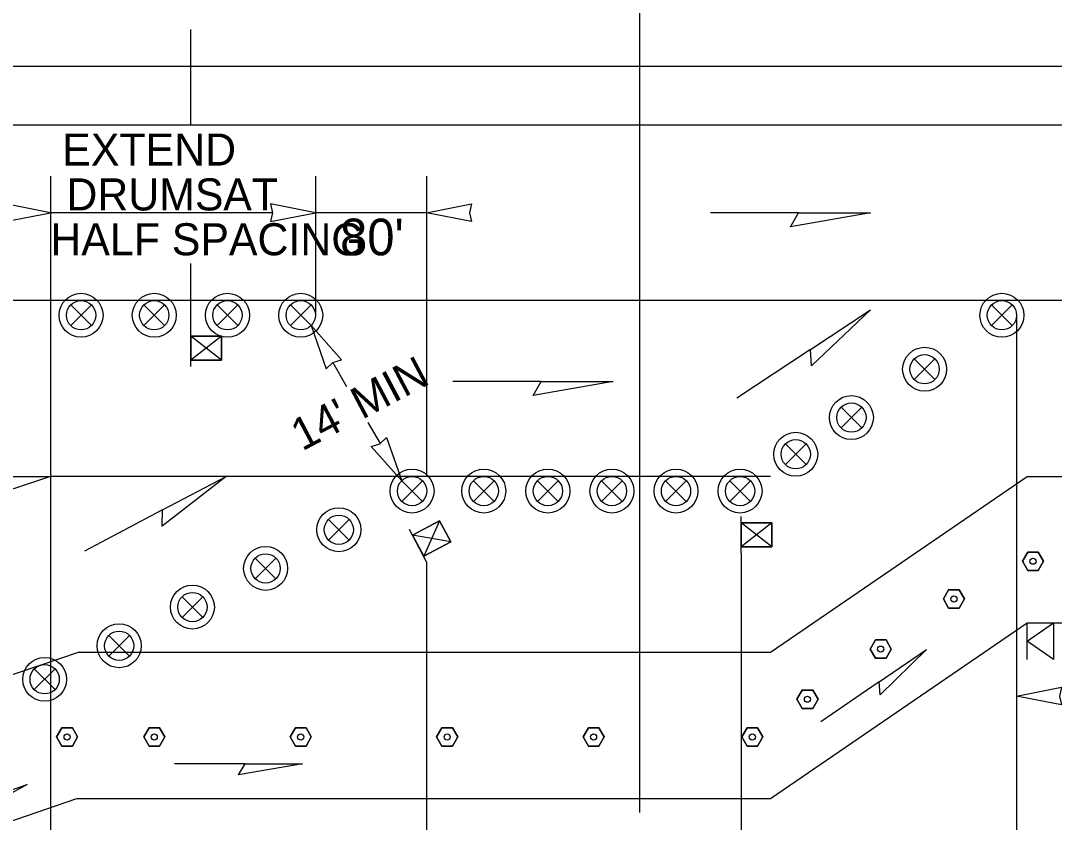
# Model space of a CAD drawing. Extents: x 99958 to 100136, y 99935 to 100013.
# Drawn here: x 100090.537 to 100092.796, y 99976.355 to 99978.106 of the extents above; entities that cross this region are included whole.
import ezdxf

# ---------------------------------------------------------------- set-up
doc = ezdxf.new("R2010")
doc.units = 0
for name, color, linetype in [('RD_ED_ShoulderPavedEdge', 7, 'Continuous'), ('RD_MK_LineEdgeYellow', 7, 'Continuous'), ('RD_MK_LineLane', 7, 'Continuous'), ('SH_GI_SectionCut', 7, 'Continuous'), ('TR_WZ_PortableSignMount5ftMinBlk-Org', 7, 'Continuous'), ('TR_WZ_PortableSignMount5ftMinRed-Wht', 7, 'Continuous'), ('TR_WZ_PortableSignMountBlk-Wht', 7, 'Continuous'), ('TR_WZ_TrafficSafetyDrum', 7, 'Continuous'), ('TR_WZ_TubularMarker', 7, 'Continuous'), ('TR_WZ_WorkZoneDetails', 7, 'Continuous'), ('TR_WZ_WorkZoneTextCurrent', 7, 'Continuous')]:
    doc.layers.add(name, color=color, linetype=linetype)

msp = doc.modelspace()

# ---------------------------------------------------------------- linework, layer by layer
at = {"layer": 'RD_ED_ShoulderPavedEdge'}
for p, q in [((100088.195, 99978.0069), (100095.43, 99978.0069)), ((100092.1758, 99976.4069), (100092.7368, 99976.7909)), ((100092.7368, 99976.7909), (100095.43, 99976.7909)), ((100088.195, 99975.5689), (100090.6601, 99976.4069)), ((100090.6601, 99976.4069), (100092.1758, 99976.4069))]:
    msp.add_line(p, q, dxfattribs=at)
at = {"layer": 'RD_MK_LineEdgeYellow'}
for p, q in [((100088.195, 99977.8789), (100095.43, 99977.8789)), ((100092.1758, 99976.7269), (100092.7368, 99977.1109)), ((100092.7368, 99977.1109), (100095.43, 99977.1109)), ((100090.6655, 99976.7269), (100088.195, 99975.8927)), ((100090.6655, 99976.7269), (100092.1758, 99976.7269))]:
    msp.add_line(p, q, dxfattribs=at)
at = {"layer": 'RD_MK_LineLane'}
for points in [[(100095.43, 99977.4949), (100088.195, 99977.4949)], [(100092.1758, 99977.1109), (100090.6024, 99977.1109)]]:
    msp.add_lwpolyline(points, dxfattribs=at)
at = {"layer": 'SH_GI_SectionCut'}
msp.add_line((100091.8894, 99978.1259), (100091.8894, 99976.3769), dxfattribs=at)
at = {"layer": 'TR_WZ_PortableSignMount5ftMinBlk-Org'}
for p, q in [((100090.9094, 99977.3509), (100090.9094, 99977.4309)), ((100090.9761, 99977.4169), (100090.9094, 99977.3649)), ((100090.9761, 99977.3649), (100090.9094, 99977.4169)), ((100090.9427, 99977.3909), (100090.9427, 99977.3909)), ((100090.9428, 99977.391), (100090.9428, 99977.391)), ((100091.4528, 99977.0137), (100091.4181, 99976.9365)), ((100091.4246, 99976.9242), (100091.3873, 99976.9949)), ((100091.4771, 99976.9677), (100091.3938, 99976.9825)), ((100091.4354, 99976.9751), (100091.4354, 99976.9751)), ((100091.4355, 99976.9752), (100091.4355, 99976.9752))]:
    msp.add_line(p, q, dxfattribs=at)
for points in [[(100090.9761, 99977.4169), (100090.9761, 99977.3649), (100090.9094, 99977.3649), (100090.9094, 99977.4169)], [(100090.9094, 99977.3649), (100090.9761, 99977.3649), (100090.9761, 99977.4169), (100090.9094, 99977.4169)], [(100091.4528, 99977.0137), (100091.4771, 99976.9677), (100091.4181, 99976.9365), (100091.3938, 99976.9825)], [(100091.4181, 99976.9365), (100091.4771, 99976.9677), (100091.4528, 99977.0137), (100091.3938, 99976.9825)]]:
    msp.add_lwpolyline(points, close=True, dxfattribs=at)
at = {"layer": 'TR_WZ_PortableSignMount5ftMinRed-Wht'}
for p, q in [((100092.1119, 99976.9432), (100092.1119, 99977.0232)), ((100092.1786, 99977.0092), (100092.1119, 99976.9572)), ((100092.1786, 99976.9572), (100092.1119, 99977.0092)), ((100092.1452, 99976.9832), (100092.1452, 99976.9832)), ((100092.1453, 99976.9832), (100092.1453, 99976.9832))]:
    msp.add_line(p, q, dxfattribs=at)
for points in [[(100092.1786, 99977.0092), (100092.1786, 99976.9572), (100092.1119, 99976.9572), (100092.1119, 99977.0092)], [(100092.1119, 99976.9572), (100092.1786, 99976.9572), (100092.1786, 99977.0092), (100092.1119, 99977.0092)]]:
    msp.add_lwpolyline(points, close=True, dxfattribs=at)
at = {"layer": 'TR_WZ_PortableSignMountBlk-Wht'}
msp.add_line((100092.7368, 99976.7107), (100092.7368, 99976.7907), dxfattribs=at)
msp.add_lwpolyline([(100092.7368, 99976.7507), (100092.7943, 99976.7907), (100092.7943, 99976.7107)], close=True, dxfattribs=at)
at = {"layer": 'TR_WZ_TrafficSafetyDrum'}
for p, q in [((100090.6468, 99977.4855), (100090.692, 99977.4403)), ((100090.692, 99977.4855), (100090.6468, 99977.4403)), ((100090.8068, 99977.4855), (100090.852, 99977.4403)), ((100090.852, 99977.4855), (100090.8068, 99977.4403)), ((100090.9668, 99977.4855), (100091.012, 99977.4403)), ((100091.012, 99977.4855), (100090.9668, 99977.4403)), ((100091.1268, 99977.4855), (100091.172, 99977.4403)), ((100091.172, 99977.4855), (100091.1268, 99977.4403)), ((100092.6589, 99977.4855), (100092.7042, 99977.4403)), ((100092.7042, 99977.4855), (100092.6589, 99977.4403)), ((100092.49, 99977.3676), (100092.5353, 99977.3223)), ((100092.5353, 99977.3676), (100092.49, 99977.3223)), ((100092.33, 99977.262), (100092.3753, 99977.2168)), ((100092.3753, 99977.262), (100092.33, 99977.2168)), ((100092.2084, 99977.1818), (100092.2537, 99977.1365)), ((100092.2537, 99977.1818), (100092.2084, 99977.1365)), ((100091.37, 99977.1015), (100091.4153, 99977.0563)), ((100091.4153, 99977.1015), (100091.37, 99977.0563)), ((100091.5268, 99977.0563), (100091.572, 99977.1015)), ((100091.572, 99977.0563), (100091.5268, 99977.1015)), ((100091.6668, 99977.0563), (100091.712, 99977.1015)), ((100091.712, 99977.0563), (100091.6668, 99977.1015)), ((100091.8068, 99977.0563), (100091.852, 99977.1015)), ((100091.852, 99977.0563), (100091.8068, 99977.1015)), ((100091.9468, 99977.0563), (100091.992, 99977.1015)), ((100091.992, 99977.0563), (100091.9468, 99977.1015)), ((100092.0868, 99977.1015), (100092.132, 99977.0563)), ((100092.132, 99977.1015), (100092.0868, 99977.0563)), ((100091.21, 99977.017), (100091.2553, 99976.9718)), ((100091.2553, 99977.017), (100091.21, 99976.9718)), ((100091.05, 99976.9325), (100091.0953, 99976.8873)), ((100091.0953, 99976.9325), (100091.05, 99976.8873)), ((100090.89, 99976.848), (100090.9353, 99976.8028)), ((100090.9353, 99976.848), (100090.89, 99976.8028)), ((100090.73, 99976.7635), (100090.7753, 99976.7183)), ((100090.7753, 99976.7635), (100090.73, 99976.7183)), ((100090.5673, 99976.6902), (100090.6125, 99976.645)), ((100090.6125, 99976.6902), (100090.5673, 99976.645))]:
    msp.add_line(p, q, dxfattribs=at)
for centre, radius in [((100090.6694, 99977.4629), 0.048), ((100090.6694, 99977.4629), 0.048), ((100090.8294, 99977.4629), 0.048), ((100090.8294, 99977.4629), 0.048), ((100090.9894, 99977.4629), 0.048), ((100090.9894, 99977.4629), 0.048), ((100091.1494, 99977.4629), 0.048), ((100091.1494, 99977.4629), 0.048), ((100092.6815, 99977.4629), 0.048), ((100092.6815, 99977.4629), 0.048), ((100090.6694, 99977.4629), 0.032), ((100090.8294, 99977.4629), 0.032), ((100090.9894, 99977.4629), 0.032), ((100091.1494, 99977.4629), 0.032), ((100092.6815, 99977.4629), 0.032), ((100092.5127, 99977.345), 0.048), ((100092.5127, 99977.345), 0.048), ((100092.5127, 99977.345), 0.032), ((100092.3527, 99977.2394), 0.048), ((100092.3527, 99977.2394), 0.048), ((100092.3527, 99977.2394), 0.032), ((100092.231, 99977.1592), 0.048), ((100092.231, 99977.1592), 0.048), ((100092.231, 99977.1592), 0.032), ((100091.3927, 99977.0789), 0.048), ((100091.3927, 99977.0789), 0.048), ((100091.5494, 99977.0789), 0.048), ((100091.5494, 99977.0789), 0.048), ((100091.6894, 99977.0789), 0.048), ((100091.6894, 99977.0789), 0.048), ((100091.8294, 99977.0789), 0.048), ((100091.8294, 99977.0789), 0.048), ((100091.9694, 99977.0789), 0.048), ((100091.9694, 99977.0789), 0.048), ((100092.1094, 99977.0789), 0.048), ((100092.1094, 99977.0789), 0.048), ((100091.3927, 99977.0789), 0.032), ((100091.5494, 99977.0789), 0.032), ((100091.6894, 99977.0789), 0.032), ((100091.8294, 99977.0789), 0.032), ((100091.9694, 99977.0789), 0.032), ((100092.1094, 99977.0789), 0.032), ((100091.2327, 99976.9944), 0.048), ((100091.2327, 99976.9944), 0.048), ((100091.2327, 99976.9944), 0.032), ((100091.0727, 99976.9099), 0.048), ((100091.0727, 99976.9099), 0.048), ((100091.0727, 99976.9099), 0.032), ((100090.9127, 99976.8254), 0.048), ((100090.9127, 99976.8254), 0.048), ((100090.9127, 99976.8254), 0.032), ((100090.7527, 99976.7409), 0.048), ((100090.7527, 99976.7409), 0.048), ((100090.7527, 99976.7409), 0.032), ((100090.5899, 99976.6676), 0.048), ((100090.5899, 99976.6676), 0.048), ((100090.5899, 99976.6676), 0.032)]:
    msp.add_circle(centre, radius, dxfattribs=at)
at = {"layer": 'TR_WZ_TubularMarker'}
for points in [[(100092.7263, 99976.9256), (100092.7379, 99976.9456), (100092.761, 99976.9456), (100092.7725, 99976.9256), (100092.761, 99976.9056), (100092.7379, 99976.9056)], [(100092.5536, 99976.8431), (100092.5652, 99976.8631), (100092.5883, 99976.8631), (100092.5998, 99976.8431), (100092.5883, 99976.8231), (100092.5652, 99976.8231)], [(100092.3936, 99976.7336), (100092.4052, 99976.7536), (100092.4283, 99976.7536), (100092.4398, 99976.7336), (100092.4283, 99976.7136), (100092.4052, 99976.7136)], [(100092.2336, 99976.6241), (100092.2452, 99976.6441), (100092.2683, 99976.6441), (100092.2798, 99976.6241), (100092.2683, 99976.6041), (100092.2452, 99976.6041)], [(100090.6158, 99976.5416), (100090.6273, 99976.5616), (100090.6504, 99976.5616), (100090.662, 99976.5416), (100090.6504, 99976.5216), (100090.6273, 99976.5216)], [(100090.8063, 99976.5416), (100090.8179, 99976.5616), (100090.841, 99976.5616), (100090.8525, 99976.5416), (100090.841, 99976.5216), (100090.8179, 99976.5216)], [(100091.1263, 99976.5416), (100091.1379, 99976.5616), (100091.161, 99976.5616), (100091.1725, 99976.5416), (100091.161, 99976.5216), (100091.1379, 99976.5216)], [(100091.4463, 99976.5416), (100091.4579, 99976.5616), (100091.481, 99976.5616), (100091.4925, 99976.5416), (100091.481, 99976.5216), (100091.4579, 99976.5216)], [(100091.7663, 99976.5416), (100091.7779, 99976.5616), (100091.801, 99976.5616), (100091.8125, 99976.5416), (100091.801, 99976.5216), (100091.7779, 99976.5216)], [(100092.1131, 99976.5416), (100092.1247, 99976.5616), (100092.1478, 99976.5616), (100092.1593, 99976.5416), (100092.1478, 99976.5216), (100092.1247, 99976.5216)]]:
    msp.add_lwpolyline(points, close=True, dxfattribs=at)
for points in [[(100092.7379, 99976.9056), (100092.761, 99976.9056), (100092.7725, 99976.9256), (100092.761, 99976.9456), (100092.7379, 99976.9456), (100092.7263, 99976.9256), (100092.7379, 99976.9056)], [(100092.5652, 99976.8231), (100092.5883, 99976.8231), (100092.5998, 99976.8431), (100092.5883, 99976.8631), (100092.5652, 99976.8631), (100092.5536, 99976.8431), (100092.5652, 99976.8231)], [(100092.4052, 99976.7136), (100092.4283, 99976.7136), (100092.4398, 99976.7336), (100092.4283, 99976.7536), (100092.4052, 99976.7536), (100092.3936, 99976.7336), (100092.4052, 99976.7136)], [(100092.2452, 99976.6041), (100092.2683, 99976.6041), (100092.2798, 99976.6241), (100092.2683, 99976.6441), (100092.2452, 99976.6441), (100092.2336, 99976.6241), (100092.2452, 99976.6041)], [(100090.6273, 99976.5216), (100090.6504, 99976.5216), (100090.662, 99976.5416), (100090.6504, 99976.5616), (100090.6273, 99976.5616), (100090.6158, 99976.5416), (100090.6273, 99976.5216)], [(100090.8179, 99976.5216), (100090.841, 99976.5216), (100090.8525, 99976.5416), (100090.841, 99976.5616), (100090.8179, 99976.5616), (100090.8063, 99976.5416), (100090.8179, 99976.5216)], [(100091.1379, 99976.5216), (100091.161, 99976.5216), (100091.1725, 99976.5416), (100091.161, 99976.5616), (100091.1379, 99976.5616), (100091.1263, 99976.5416), (100091.1379, 99976.5216)], [(100091.4579, 99976.5216), (100091.481, 99976.5216), (100091.4925, 99976.5416), (100091.481, 99976.5616), (100091.4579, 99976.5616), (100091.4463, 99976.5416), (100091.4579, 99976.5216)], [(100091.7779, 99976.5216), (100091.801, 99976.5216), (100091.8125, 99976.5416), (100091.801, 99976.5616), (100091.7779, 99976.5616), (100091.7663, 99976.5416), (100091.7779, 99976.5216)], [(100092.1247, 99976.5216), (100092.1478, 99976.5216), (100092.1593, 99976.5416), (100092.1478, 99976.5616), (100092.1247, 99976.5616), (100092.1131, 99976.5416), (100092.1247, 99976.5216)]]:
    msp.add_lwpolyline(points, dxfattribs=at)
for centre in [(100092.7494, 99976.9256), (100092.5767, 99976.8431), (100092.4167, 99976.7336), (100092.2567, 99976.6241), (100090.6389, 99976.5416), (100090.8294, 99976.5416), (100091.1494, 99976.5416), (100091.4694, 99976.5416), (100091.7894, 99976.5416), (100092.1362, 99976.5416)]:
    msp.add_circle(centre, 0.00667, dxfattribs=at)
at = {"layer": 'TR_WZ_WorkZoneDetails'}
for p, q in [((100090.9094, 99977.8789), (100090.9094, 99978.0869)), ((100090.6024, 99977.7669), (100090.6024, 99975.1282)), ((100091.1814, 99977.7669), (100091.1814, 99977.4629)), ((100091.4246, 99977.7669), (100091.4246, 99977.1109)), ((100091.0876, 99977.6869), (100090.6024, 99977.6869)), ((100091.4246, 99977.6869), (100091.1814, 99977.6869)), ((100092.2374, 99977.6869), (100092.0446, 99977.6869)), ((100090.9094, 99977.4309), (100090.9094, 99977.5759)), ((100092.7135, 99977.4629), (100092.7135, 99976.1319)), ((100092.2634, 99977.3883), (100092.1024, 99977.2821)), ((100091.2193, 99977.3594), (100091.2495, 99977.3076)), ((100091.6748, 99977.3183), (100091.4819, 99977.3183)), ((100091.2958, 99977.2286), (100091.3227, 99977.1825)), ((100089.2533, 99977.1109), (100090.6024, 99977.1109)), ((100090.6024, 99977.1109), (100089.2943, 99976.6692)), ((100090.8477, 99977.0375), (100090.6772, 99976.9474)), ((100092.1119, 99976.9432), (100092.1119, 99975.8822)), ((100091.4246, 99976.9242), (100091.4246, 99976.1319)), ((100092.4132, 99976.6619), (100092.2859, 99976.5747)), ((100091.0278, 99976.4832), (100090.8735, 99976.4832))]:
    msp.add_line(p, q, dxfattribs=at)
for points in [[(100090.6024, 99977.6869), (100090.5041, 99977.7062), (100090.5087, 99977.6869), (100090.5041, 99977.6676)], [(100091.1814, 99977.6869), (100091.0831, 99977.7062), (100091.0876, 99977.6869), (100091.0831, 99977.6676)], [(100091.4246, 99977.6869), (100091.5229, 99977.7062), (100091.5184, 99977.6869), (100091.5229, 99977.6676)], [(100092.3947, 99977.6869), (100092.2196, 99977.6561), (100092.2374, 99977.6869)], [(100092.3947, 99977.4749), (100092.2655, 99977.3527), (100092.2634, 99977.3883)], [(100091.172, 99977.4403), (100091.2052, 99977.3458), (100091.2195, 99977.3595), (100091.2385, 99977.3654)], [(100091.8321, 99977.3183), (100091.657, 99977.2875), (100091.6748, 99977.3183)], [(100091.37, 99977.1015), (100091.3036, 99977.1765), (100091.3225, 99977.1823), (100091.3368, 99977.196)], [(100090.9868, 99977.1109), (100090.8464, 99977.0019), (100090.8477, 99977.0375)], [(100092.517, 99976.7329), (100092.4154, 99976.6335), (100092.4132, 99976.6619)], [(100092.7135, 99976.6309), (100092.8118, 99976.6502), (100092.8072, 99976.6309), (100092.8118, 99976.6116)], [(100091.1536, 99976.4832), (100091.0135, 99976.4586), (100091.0278, 99976.4832)], [(100090.5517, 99976.4377), (100090.427, 99976.3692), (100090.4326, 99976.3972)]]:
    msp.add_lwpolyline(points, close=True, dxfattribs=at)

# ---------------------------------------------------------------- texts
at = {"layer": 'TR_WZ_WorkZoneTextCurrent'}
for s, height, p in [(' EXTEND', 0.07, (100090.6024, 99977.7899)), ('DRUMS', 0.07, (100090.6374, 99977.6919)), ('AT', 0.07, (100090.9802, 99977.6919)), ('HALF SPACING', 0.07, (100090.6024, 99977.5939)), ("80'", 0.08, (100091.2353, 99977.5939))]:
    msp.add_text(s, height=height, dxfattribs=at).set_placement(p)
msp.add_text("14' MIN", height=0.07, rotation=27.8392, dxfattribs=at).set_placement((100091.1526, 99977.1652))

doc.saveas('drawing.dxf')
